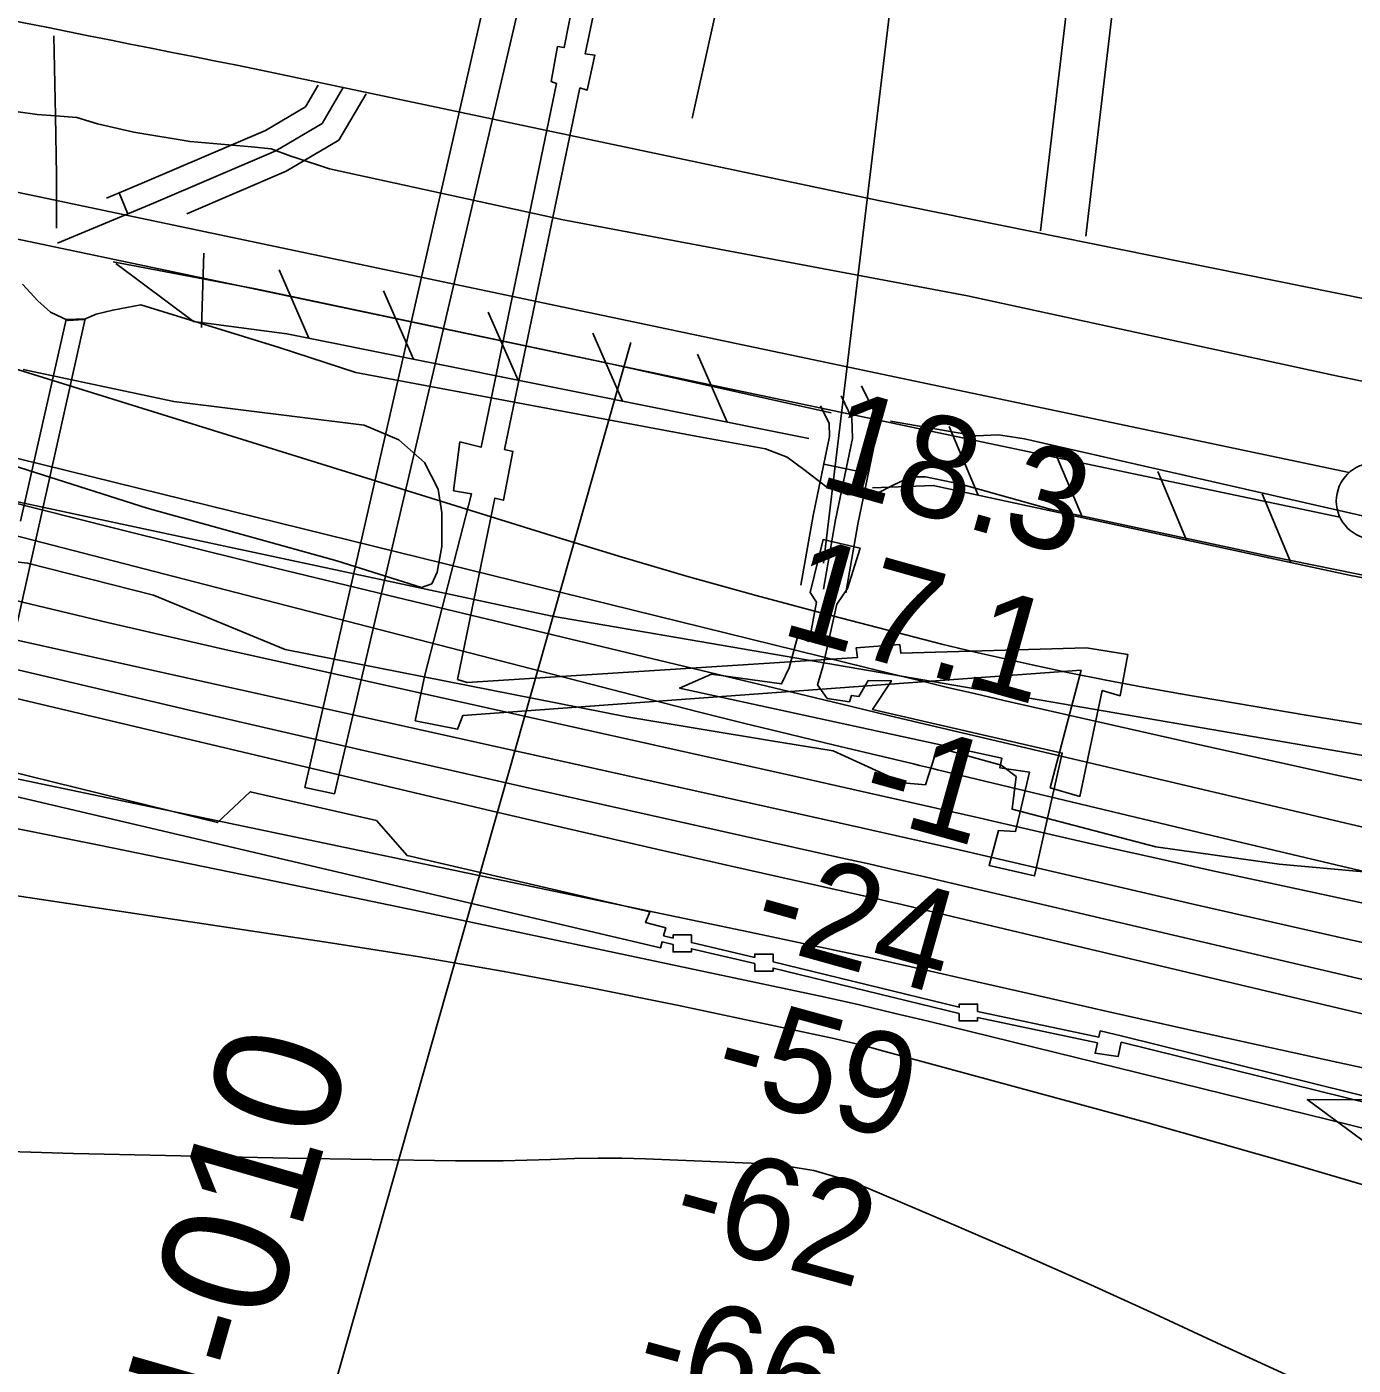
# Model space of a CAD drawing. Extents: x 3567028 to 3605064, y 510945 to 536587.
# Drawn here: x 3592563 to 3593434, y 523913 to 524792 of the extents above; entities that cross this region are included whole.
import ezdxf

# ---------------------------------------------------------------- set-up
doc = ezdxf.new("R2010")
doc.units = 0
for name, color, linetype in [('V-CHAN-DOCK', 7, 'Continuous'), ('V-CHAN-NAID', 7, 'Continuous'), ('V-FLOD-BASE', 7, 'Continuous'), ('V-LEVE-TOET', 7, 'Continuous'), ('V-RAIL-TRAK', 7, 'Continuous'), ('V-RIVR-EDGE', 7, 'Continuous'), ('V-RIVR-RANG', 7, 'Continuous'), ('V-RIVR-RANG-IDEN', 7, 'Continuous'), ('V-ROAD-CNTR', 7, 'Continuous'), ('V-RRAP-FSHR', 7, 'Continuous'), ('V-SITE-STRC', 7, 'Continuous'), ('V-SITE-VEGE', 7, 'Continuous'), ('V-SURV-LINE', 7, 'Continuous'), ('V-TOPO-DPTH', 7, 'Continuous'), ('V-TOPO-MAJR', 7, 'Continuous'), ('V-TOPO-MINR', 7, 'Continuous'), ('V-TOPO-WATR', 7, 'Continuous'), ('V-UTIL-LINE', 7, 'Continuous')]:
    doc.layers.add(name, color=color, linetype=linetype)

msp = doc.modelspace()

# ---------------------------------------------------------------- linework, layer by layer
at = {"layer": 'V-CHAN-DOCK'}
for points in [[(3592559.05, 524467.1), (3592589.1, 524599.47), (3592601.55, 524599.93), (3592540.88, 524328.69)], [(3593175.1, 524144.19), (3593052.87, 524174.03), (3593052.87, 524172.07), (3593040.87, 524172.06), (3593040.87, 524176.91), (3592999.32, 524186.65), (3592999.32, 524184.62), (3592987.32, 524184.62), (3592987.32, 524189.52), (3592980.07, 524191.28), (3592979.01, 524187.23), (3592515.82, 524296.01), (3592517.43, 524302.38), (3592459.63, 524315.67), (3592459.63, 524313.61), (3592447.63, 524313.61), (3592447.63, 524318.43), (3592383.83, 524333.1), (3592383.83, 524331.05), (3592371.83, 524331.04), (3592371.82, 524342.15), (3592373.78, 524342.15), (3592355.66, 524394.85), (3592260.07, 524416.52)], [(3592549.91, 524303.65), (3592688.31, 524269.48), (3592709.88, 524289.64), (3592792.65, 524270.81), (3592812.8, 524247.85), (3592972.06, 524210.89), (3592969.28, 524203.93), (3592982.49, 524200.45), (3592981.1, 524195.15), (3592987.32, 524193.63), (3592987.31, 524195.73), (3592999.31, 524195.73), (3592999.32, 524190.76), (3593040.87, 524181.02), (3593040.87, 524183.18), (3593052.87, 524183.18), (3593052.87, 524178.15), (3593175.09, 524148.31), (3593175.09, 524150.41), (3593187.09, 524150.41), (3593187.09, 524145.56), (3593266.67, 524128.76), (3593267.62, 524132.74), (3593282.22, 524129.25), (3593482.52, 524079.75)], [(3593484.1, 524075.23), (3593281.39, 524125.33), (3593279.43, 524116.04), (3593264.13, 524118.13), (3593265.74, 524124.87), (3593187.1, 524141.48), (3593187.1, 524139.3), (3593175.1, 524139.29), (3593175.1, 524144.19)]]:
    msp.add_lwpolyline(points, dxfattribs=at)
at = {"layer": 'V-CHAN-NAID'}
msp.add_lwpolyline([(3593479.89, 524087.23), (3593403.39, 524087.78), (3593464.96, 524042.38)], dxfattribs=at)
at = {"layer": 'V-FLOD-BASE'}
for points in [[(3593091.1, 524538.25), (3592940.41, 524571.76), (3592713.35, 524619.62), (3592619.93, 524637.41)], [(3593678.18, 524420.62), (3593488.62, 524459.6), (3593217.93, 524521.13), (3593200.88, 524523.87), (3593185.88, 524523.2), (3593165.42, 524526.62), (3593129.96, 524532.78)]]:
    msp.add_lwpolyline(points, dxfattribs=at)
at = {"layer": 'V-LEVE-TOET'}
for points in [[(3593646.85, 524515.88), (3593420.48, 524563.07), (3593180.46, 524615.03), (3592915.22, 524664.97), (3592761.8, 524698.47), (3592740, 524705.56), (3592736.58, 524706.67), (3592723.62, 524711.45), (3592710.67, 524712.82), (3592670.43, 524716.26), (3592633.61, 524722.42), (3592609.75, 524727.89), (3592596.11, 524731.98), (3592582.13, 524733.1), (3592570.2, 524734.05), (3592544.97, 524737.47)], [(3592560.4, 524622.75), (3592570.62, 524611.83), (3592578.8, 524604.32), (3592590.39, 524598.86), (3592600.62, 524599.54), (3592608.81, 524602.94), (3592619.72, 524605.66), (3592638.13, 524609.06), (3592655.86, 524603.6), (3592728.82, 524581.05), (3592779.27, 524564.66), (3592904.05, 524541.4), (3593002.24, 524522.93), (3593047.93, 524514.72), (3593062.24, 524509.26), (3593073.15, 524501.07), (3593088.15, 524489.46), (3593101.78, 524484.68), (3593109.96, 524483.99), (3593120.88, 524485.35), (3593131.79, 524490.8), (3593143.39, 524496.25), (3593152.93, 524496.24)], [(3593152.93, 524496.24), (3593176.12, 524491.46), (3593234.75, 524475.06), (3593378.63, 524444.29), (3593549.77, 524409.41), (3593723.35, 524372.09)]]:
    msp.add_lwpolyline(points, dxfattribs=at)
at = {"layer": 'V-RAIL-TRAK'}
msp.add_lwpolyline([(3593031.29, 524867.61), (3593022.66, 524834.02), (3592999.92, 524731.6)], dxfattribs=at)
at = {"layer": 'V-RIVR-EDGE'}
msp.add_lwpolyline([(3593489.1, 524232.81), (3593384.96, 524242.26), (3593304.1, 524253.49), (3593209.8, 524278.23), (3593212.31, 524299.67), (3593202.52, 524307.05), (3593160.89, 524318.79), (3593152.86, 524294.3), (3593138.16, 524295.56), (3593092.26, 524316.51), (3593050.61, 524323.35), (3592956.9, 524338.9), (3592732.75, 524382.96), (3592646.44, 524418.71), (3592563.78, 524439.75), (3592430.24, 524454.78)], dxfattribs=at)
at = {"layer": 'V-RIVR-RANG'}
msp.add_line((3592959.5, 524584.5), (3592746.6, 523834.12), dxfattribs=at)
at = {"layer": 'V-ROAD-CNTR'}
for p, q in [((3592623.85, 524682.61), (3592629.43, 524669.23)), ((3593115.51, 524498.49), (3593086.13, 524504.61))]:
    msp.add_line(p, q, dxfattribs=at)
for points in [[(3593331.4, 525657.49), (3593311.49, 525466.62), (3593301.08, 525370.05), (3593263.49, 524955.82), (3593228.31, 524657.69)], [(3593339.41, 525445.69), (3593330.94, 525367.09), (3593293.33, 524952.71), (3593258.11, 524654.17)], [(3592582.68, 524659.4), (3592582.7, 524694.22), (3592582.13, 524733.1), (3592580.96, 524785.6)], [(3592713.71, 524763.83), (3593122.03, 524677.5), (3594219.84, 524455.52)], [(3592583.48, 524649.52), (3592646.4, 524675.77), (3592726.63, 524710.14), (3592757.02, 524728.07), (3592770.92, 524751.73)], [(3592615.59, 524679.17), (3592640.56, 524689.58), (3592719.84, 524723.55), (3592746.05, 524739.01), (3592754.48, 524753.36)], [(3592668.36, 524668.86), (3592733.42, 524696.73), (3592767.99, 524717.12), (3592785.89, 524747.6)], [(3593097.52, 524549.5), (3593104.61, 524534.8), (3593104.96, 524521.43), (3593093.86, 524468.1), (3593085.89, 524422.69)], [(3593111.03, 524556.02), (3593119.52, 524538.41), (3593120, 524520.07), (3593108.59, 524465.27), (3593100.66, 524420.1)], [(3593084.01, 524542.98), (3593089.7, 524531.19), (3593089.92, 524522.78), (3593079.13, 524470.92), (3593071.11, 524425.29)]]:
    msp.add_lwpolyline(points, dxfattribs=at)
msp.add_arc((3605111.81, 587394.17), 63845.69, 258.400053, 258.8026863, dxfattribs=at)
at = {"layer": 'V-RRAP-FSHR'}
for p, q in [((3592677.85, 524594.25), (3592679.37, 524643.05)), ((3592748.35, 524587.29), (3592728.77, 524632.02)), ((3592816.98, 524573.49), (3592797.4, 524618.23)), ((3592885.6, 524559.69), (3592866.03, 524604.43)), ((3592954.23, 524545.9), (3592934.65, 524590.63)), ((3593022.86, 524532.1), (3593003.28, 524576.84)), ((3593187.41, 524484.35), (3593168.46, 524529.36)), ((3593255.83, 524469.59), (3593236.89, 524514.6)), ((3593324.26, 524454.83), (3593305.31, 524499.84)), ((3593392.69, 524440.07), (3593373.74, 524485.08))]:
    msp.add_line(p, q, dxfattribs=at)
for points in [[(3588917.04, 525761.31), (3589447.59, 525584.6), (3590826.44, 525099.17), (3591118.31, 524987.3), (3591395.83, 524875.06), (3591763.71, 524756.51), (3592225.8, 524550.85), (3592906.78, 524405.02), (3593563.33, 524292.21), (3594407.38, 524107.91), (3594566.65, 524086.38), (3595126.75, 524010.21), (3595621.59, 523977.26), (3596093.57, 523947.6), (3596400.03, 523918.94), (3596892.95, 523935.06), (3597072.02, 523933.27), (3597276.95, 523951.18), (3597524.66, 523991.45)], [(3592621.79, 524636.16), (3592672.58, 524598.18), (3592733.86, 524590.2), (3593076.34, 524521.35)], [(3593118.12, 524488.99), (3593157.98, 524490.7), (3593431.95, 524431.61), (3594002.33, 524323.15)]]:
    msp.add_lwpolyline(points, dxfattribs=at)
at = {"layer": 'V-SITE-STRC'}
msp.add_line((3592920.03, 524949.71), (3592765.23, 524288.32), dxfattribs=at)
for points in [[(3592765.23, 524288.32), (3592745.75, 524292.5), (3592897.08, 524954.59)], [(3592966.43, 524948.48), (3592929.66, 524773.73), (3592935.92, 524773.03), (3592931.04, 524750.08), (3592926.17, 524751.47), (3592876.65, 524514.31), (3592882.21, 524512.92), (3592875.94, 524480.93), (3592870.37, 524482.32), (3592845.96, 524363.39), (3592852.21, 524361.3), (3593108.2, 524377.85), (3593107.5, 524384.1), (3593136.02, 524386.18), (3593136.71, 524380.61), (3593258.44, 524384.02), (3593285.57, 524379.83), (3593280.68, 524352.71), (3593268.86, 524356.19), (3593254.21, 524286.64), (3593234.74, 524292.22), (3593254.95, 524369.41), (3592849.42, 524339.74), (3592845.94, 524330.7), (3592818.12, 524336.28), (3592824.4, 524366.19), (3592855.07, 524485.11), (3592843.25, 524487.2), (3592847.44, 524519.2), (3592861.35, 524515.71), (3592910.87, 524754.26), (3592907.39, 524755.66), (3592911.58, 524778.61), (3592915.75, 524777.91), (3592949.94, 524951.09)], [(3593076.61, 524388.36), (3593081.49, 524414.1), (3593077.32, 524420.36), (3593085.69, 524455.13), (3593110.03, 524449.55), (3593101.67, 524423.13), (3593094.71, 524412.7), (3593085.64, 524371.67)], [(3593076.61, 524388.36), (3593068.96, 524391.15), (3593063.38, 524370.98)], [(3593012.6, 524366.84), (3592991.59, 524357.67), (3593203.01, 524311.64), (3593201.62, 524305.38), (3593221.09, 524302.58), (3593212.03, 524263.64), (3593200.9, 524264.34), (3593194.63, 524241.39), (3593224.53, 524234.42), (3593242.66, 524315.09), (3593118.17, 524343.68), (3593130.54, 524362.54), (3593115.31, 524362.6)], [(3593063.38, 524370.98), (3593058.51, 524360.55), (3593012.6, 524366.84)], [(3593115.31, 524362.6), (3593109.28, 524352.18), (3593104.41, 524352.87), (3593103.02, 524348.7), (3593088.41, 524350.8), (3593082.16, 524359.84), (3593085.64, 524371.67)]]:
    msp.add_lwpolyline(points, dxfattribs=at)
at = {"layer": 'V-SITE-VEGE'}
msp.add_lwpolyline([(3592560.99, 524566.81), (3592659.69, 524545.82), (3592784.71, 524530.19), (3592807.43, 524520.61), (3592824.17, 524505.64), (3592833.14, 524488.29), (3592835.52, 524472.73), (3592835.51, 524450.6), (3592832.51, 524433.85), (3592828.92, 524426.08), (3592822.33, 524423.69), (3592766.71, 524441.07), (3592642.3, 524475.84), (3592519.08, 524514.79)], dxfattribs=at)
at = {"layer": 'V-SURV-LINE'}
for points in [[(3592064.13, 524786.65), (3593430.98, 524499.18)], [(3593424.78, 524469.82), (3592057.93, 524757.3)]]:
    msp.add_lwpolyline(points, dxfattribs=at)
msp.add_circle((3593447.44, 524480.39), 25, dxfattribs=at)
at = {"layer": 'V-TOPO-DPTH'}
for points in [[(3592280.02, 524528.8), (3592974.08, 524349.69), (3593003.82, 524342.1), (3593033.59, 524334.64), (3593063.4, 524327.35), (3593093.24, 524320.18), (3593145.07, 524307.89), (3593149.02, 524306.96), (3593152.97, 524306.02), (3593156.92, 524305.07), (3593160.86, 524304.13), (3593332.38, 524263), (3593422.12, 524241.66), (3593511.91, 524220.53)], [(3592280.02, 524528.8), (3592974.08, 524349.69), (3593003.82, 524342.1), (3593033.59, 524334.64), (3593063.4, 524327.35), (3593093.24, 524320.18), (3593145.07, 524307.89), (3593149.02, 524306.96), (3593152.97, 524306.02), (3593156.92, 524305.07), (3593160.86, 524304.13), (3593332.38, 524263), (3593422.12, 524241.66), (3593511.91, 524220.53)], [(3594350.52, 524139.61), (3594229.79, 524157.13), (3594013.86, 524188.94), (3594001.14, 524190.89), (3593988.44, 524192.92), (3593975.76, 524195.08), (3593963.09, 524197.34), (3593677.32, 524249.77), (3593591.95, 524265.98), (3593506.73, 524282.89), (3593421.73, 524300.87), (3593336.88, 524319.56), (3593204.4, 524349.6), (3593185.91, 524353.85), (3593167.43, 524358.17), (3593148.97, 524362.59), (3593130.53, 524367.07), (3592496.86, 524523.22)], [(3592261.77, 524420.7), (3592817.03, 524289.11), (3592868.87, 524276.92), (3592920.74, 524264.85), (3592972.65, 524252.96), (3593024.59, 524241.18), (3593112.33, 524221.46), (3593120.42, 524219.63), (3593128.5, 524217.77), (3593136.58, 524215.89), (3593144.65, 524213.99), (3593951.98, 524022.48), (3593952.98, 524022.25), (3593957.11, 524021.6), (3593961.79, 524020.94), (3593963.35, 524020.73), (3595133.33, 523865.99)], [(3595133.33, 523865.99), (3593963.35, 524020.73), (3593961.79, 524020.94), (3593957.11, 524021.6), (3593952.98, 524022.25), (3593951.98, 524022.48), (3593144.65, 524213.99), (3593136.58, 524215.89), (3593128.5, 524217.77), (3593120.42, 524219.63), (3593112.33, 524221.46), (3593024.59, 524241.18), (3592972.65, 524252.96), (3592920.74, 524264.85), (3592868.87, 524276.92), (3592817.03, 524289.11), (3592261.77, 524420.7)], [(3594688.08, 523968.58), (3594005.66, 524074.12), (3593985.72, 524077.35), (3593965.82, 524080.78), (3593945.97, 524084.49), (3593926.15, 524088.4), (3593706.63, 524133.36), (3593611.93, 524153.14), (3593517.34, 524173.41), (3593422.91, 524194.41), (3593328.59, 524215.91), (3593198.52, 524246.08), (3593169.3, 524252.81), (3593140.07, 524259.49), (3593110.82, 524266.09), (3593081.56, 524272.63), (3592507.31, 524400.13)], [(3594688.08, 523968.58), (3594005.66, 524074.12), (3593985.72, 524077.35), (3593965.82, 524080.78), (3593945.97, 524084.49), (3593926.15, 524088.4), (3593706.63, 524133.36), (3593611.93, 524153.14), (3593517.34, 524173.41), (3593422.91, 524194.41), (3593328.59, 524215.91), (3593198.52, 524246.08), (3593169.3, 524252.81), (3593140.07, 524259.49), (3593110.82, 524266.09), (3593081.56, 524272.63), (3592507.31, 524400.13)], [(3592341.31, 524343.22), (3593041.77, 524196.75), (3593079.97, 524188.64), (3593118.15, 524180.39), (3593156.28, 524171.92), (3593194.37, 524163.3), (3593219.64, 524157.5), (3593270.36, 524145.97), (3593321.11, 524134.57), (3593371.91, 524123.35), (3593422.73, 524112.26), (3593925.82, 524003.46), (3593937.53, 524001.02), (3593949.27, 523998.71), (3593961.05, 523996.58), (3593972.85, 523994.57), (3594287.6, 523943.5), (3594430.34, 523921.16)], [(3594430.34, 523921.16), (3594287.6, 523943.5), (3593972.85, 523994.57), (3593961.05, 523996.58), (3593949.27, 523998.71), (3593937.53, 524001.02), (3593925.82, 524003.46), (3593422.73, 524112.26), (3593371.91, 524123.35), (3593321.11, 524134.57), (3593270.36, 524145.97), (3593219.64, 524157.5), (3593194.37, 524163.3), (3593156.28, 524171.92), (3593118.15, 524180.39), (3593079.97, 524188.64), (3593041.77, 524196.75), (3592341.31, 524343.22)], [(3592504.97, 524275.92), (3592609.59, 524254.94), (3592714.11, 524233.47), (3592818.56, 524211.67), (3593064.37, 524159.75), (3593087.03, 524154.84), (3593109.66, 524149.79), (3593132.23, 524144.51), (3593154.77, 524139.08), (3593569.77, 524036.97), (3593631.29, 524022.15), (3593692.9, 524007.74), (3593754.66, 523993.93), (3593816.5, 523980.54), (3593872.94, 523968.6), (3593906.69, 523961.77), (3593940.51, 523955.32), (3593974.43, 523949.46), (3594008.43, 523943.99), (3594668.86, 523843.53)], [(3594668.86, 523843.53), (3594008.43, 523943.99), (3593974.43, 523949.46), (3593940.51, 523955.32), (3593906.69, 523961.77), (3593872.94, 523968.6), (3593816.5, 523980.54), (3593754.66, 523993.93), (3593692.9, 524007.74), (3593631.29, 524022.15), (3593569.77, 524036.97), (3593154.77, 524139.08), (3593132.23, 524144.51), (3593109.66, 524149.79), (3593087.03, 524154.84), (3593064.37, 524159.75), (3592818.56, 524211.67), (3592714.11, 524233.47), (3592609.59, 524254.94), (3592504.97, 524275.92)]]:
    msp.add_lwpolyline(points, dxfattribs=at)
at = {"layer": 'V-TOPO-MAJR'}
msp.add_lwpolyline([(3593873.55, 523889.06), (3593682.08, 523954.65), (3593586.54, 523986.36), (3593490.62, 524016.83), (3593394.13, 524045.44), (3593297.27, 524072.82), (3593123.24, 524120.2), (3593113.08, 524122.88), (3593102.89, 524125.43), (3593092.67, 524127.8), (3593082.41, 524130.06), (3592989.92, 524149.58), (3592933.31, 524161), (3592876.58, 524171.75), (3592819.66, 524181.5), (3592762.63, 524190.57), (3592352.59, 524252.08)], dxfattribs=at)
at = {"layer": 'V-TOPO-MINR'}
for points in [[(3593467.33, 524329.37), (3593402.65, 524339.86), (3593320.19, 524353.9), (3593295.79, 524358.24), (3593271.43, 524362.82), (3593247.15, 524367.76), (3593222.91, 524372.95), (3593185.54, 524381.23), (3593180.03, 524382.49), (3593174.53, 524383.78), (3593169.05, 524385.13), (3593163.57, 524386.52), (3593085.96, 524406.69), (3593041.78, 524418.51), (3592997.71, 524430.75), (3592953.83, 524443.6), (3592910.06, 524456.88), (3592289.63, 524649.81)], [(3594350.52, 524139.61), (3594229.79, 524157.13), (3594013.86, 524188.94), (3594001.14, 524190.89), (3593988.44, 524192.92), (3593975.76, 524195.08), (3593963.09, 524197.34), (3593677.32, 524249.77), (3593591.95, 524265.98), (3593506.73, 524282.89), (3593421.73, 524300.87), (3593336.88, 524319.56), (3593204.4, 524349.6), (3593185.91, 524353.85), (3593167.43, 524358.17), (3593148.97, 524362.59), (3593130.53, 524367.07), (3592496.86, 524523.22)], [(3595158.72, 523982.13), (3594050.21, 524137.81), (3594014.82, 524143.06), (3593979.49, 524148.67), (3593944.25, 524154.81), (3593909.07, 524161.32), (3593881.31, 524166.68), (3593832.36, 524176.43), (3593783.5, 524186.58), (3593734.76, 524197.32), (3593686.11, 524208.45), (3593223.27, 524317.32), (3593191.75, 524324.75), (3593160.23, 524332.22), (3593128.73, 524339.73), (3593097.23, 524347.27), (3592806.28, 524417.1), (3592713.08, 524439.75), (3592619.97, 524462.75), (3592526.99, 524486.28)], [(3595133.33, 523865.99), (3593963.35, 524020.73), (3593961.79, 524020.94), (3593957.11, 524021.6), (3593952.98, 524022.25), (3593951.98, 524022.48), (3593144.65, 524213.99), (3593136.58, 524215.89), (3593128.5, 524217.77), (3593120.42, 524219.63), (3593112.33, 524221.46), (3593024.59, 524241.18), (3592972.65, 524252.96), (3592920.74, 524264.85), (3592868.87, 524276.92), (3592817.03, 524289.11), (3592261.77, 524420.7)], [(3594346.71, 524041.05), (3594221.11, 524060.85), (3593987.92, 524099.33), (3593979.05, 524100.86), (3593970.2, 524102.48), (3593961.38, 524104.22), (3593952.57, 524106.05), (3593379.16, 524229.63), (3593340.3, 524238.09), (3593301.45, 524246.66), (3593262.64, 524255.39), (3593223.86, 524264.23), (3593185.09, 524273.12), (3593146.3, 524281.94), (3593107.49, 524290.69), (3593068.68, 524299.39), (3592693.28, 524383.07), (3592616.21, 524400.73), (3592539.3, 524418.99)], [(3594688.08, 523968.58), (3594005.66, 524074.12), (3593985.72, 524077.35), (3593965.82, 524080.78), (3593945.97, 524084.49), (3593926.15, 524088.4), (3593706.63, 524133.36), (3593611.93, 524153.14), (3593517.34, 524173.41), (3593422.91, 524194.41), (3593328.59, 524215.91), (3593198.52, 524246.08), (3593169.3, 524252.81), (3593140.07, 524259.49), (3593110.82, 524266.09), (3593081.56, 524272.63), (3592507.31, 524400.13)], [(3594866.11, 523918.54), (3594027.95, 524042.7), (3593994.11, 524047.96), (3593960.32, 524053.55), (3593926.61, 524059.64), (3593892.96, 524066.05), (3593847.16, 524075.11), (3593790.72, 524086.6), (3593734.36, 524098.47), (3593678.14, 524110.94), (3593621.99, 524123.8), (3593170.91, 524229.59), (3593152.53, 524233.87), (3593134.14, 524238.11), (3593115.74, 524242.29), (3593097.33, 524246.43), (3592895.14, 524291.59), (3592782.44, 524317.11), (3592669.86, 524343.1), (3592557.43, 524369.77)], [(3594430.34, 523921.16), (3594287.6, 523943.5), (3593972.85, 523994.57), (3593961.05, 523996.58), (3593949.27, 523998.71), (3593937.53, 524001.02), (3593925.82, 524003.46), (3593422.73, 524112.26), (3593371.91, 524123.35), (3593321.11, 524134.57), (3593270.36, 524145.97), (3593219.64, 524157.5), (3593194.37, 524163.3), (3593156.28, 524171.92), (3593118.15, 524180.39), (3593079.97, 524188.64), (3593041.77, 524196.75), (3592341.31, 524343.22)], [(3594668.86, 523843.53), (3594008.43, 523943.99), (3593974.43, 523949.46), (3593940.51, 523955.32), (3593906.69, 523961.77), (3593872.94, 523968.6), (3593816.5, 523980.54), (3593754.66, 523993.93), (3593692.9, 524007.74), (3593631.29, 524022.15), (3593569.77, 524036.97), (3593154.77, 524139.08), (3593132.23, 524144.51), (3593109.66, 524149.79), (3593087.03, 524154.84), (3593064.37, 524159.75), (3592818.56, 524211.67), (3592714.11, 524233.47), (3592609.59, 524254.94), (3592504.97, 524275.92)], [(3593394.57, 523904.87), (3593349.37, 523925.67), (3593347.3, 523926.65), (3593303.21, 523947.13), (3593258.96, 523967.28), (3593214.49, 523986.93), (3593169.87, 524006.23), (3593114.02, 524030.02), (3593096.99, 524036.19), (3593079.67, 524041.09), (3593061.92, 524044.08), (3593043.88, 524045.79), (3592969.32, 524048.75), (3592953.72, 524049.17), (3592938.13, 524049.31), (3592922.53, 524049.04), (3592906.94, 524048.5), (3592891.34, 524047.91), (3592875.74, 524047.51), (3592860.14, 524047.42), (3592844.53, 524047.52), (3592734.81, 524049.32), (3592664.34, 524050.7), (3592593.89, 524052.4), (3592523.44, 524054.55)]]:
    msp.add_lwpolyline(points, dxfattribs=at)
at = {"layer": 'V-TOPO-WATR'}
msp.add_lwpolyline([(3593511.91, 524220.53), (3593422.12, 524241.66), (3593332.38, 524263), (3593160.86, 524304.13), (3593156.92, 524305.07), (3593152.97, 524306.02), (3593149.02, 524306.96), (3593145.07, 524307.89), (3593093.24, 524320.18), (3593063.4, 524327.35), (3593033.59, 524334.64), (3593003.82, 524342.1), (3592974.08, 524349.69), (3592280.02, 524528.8)], dxfattribs=at)
at = {"layer": 'V-UTIL-LINE'}
msp.add_lwpolyline([(3594372.23, 534731.05), (3593797.63, 530374.56), (3593086.08, 524439.6)], dxfattribs=at)

# ---------------------------------------------------------------- texts
at = {"layer": 'V-RIVR-RANG'}
for s, rotation, p in [('18.3', 344.35833, (3593080.91, 524490.67)), ('17.1', 344.35833, (3593056.47, 524393.67)), ('-1', 344.35833, (3593107.73, 524275.47)), ('-24', 344.35833, (3593036.81, 524191.49)), ('-59', 344.64114, (3593011.15, 524094.41)), ('-62', 344.64114, (3592983.66, 523998.26)), ('-66', 344.64114, (3592959.48, 523901.2))]:
    msp.add_text(s, height=67, rotation=rotation, dxfattribs=at).set_placement(p)
at = {"layer": 'V-RIVR-RANG-IDEN'}
msp.add_text('U-010', height=83, rotation=74.01833, dxfattribs=at).set_placement((3592693.05, 523827.74))

doc.saveas('drawing.dxf')
